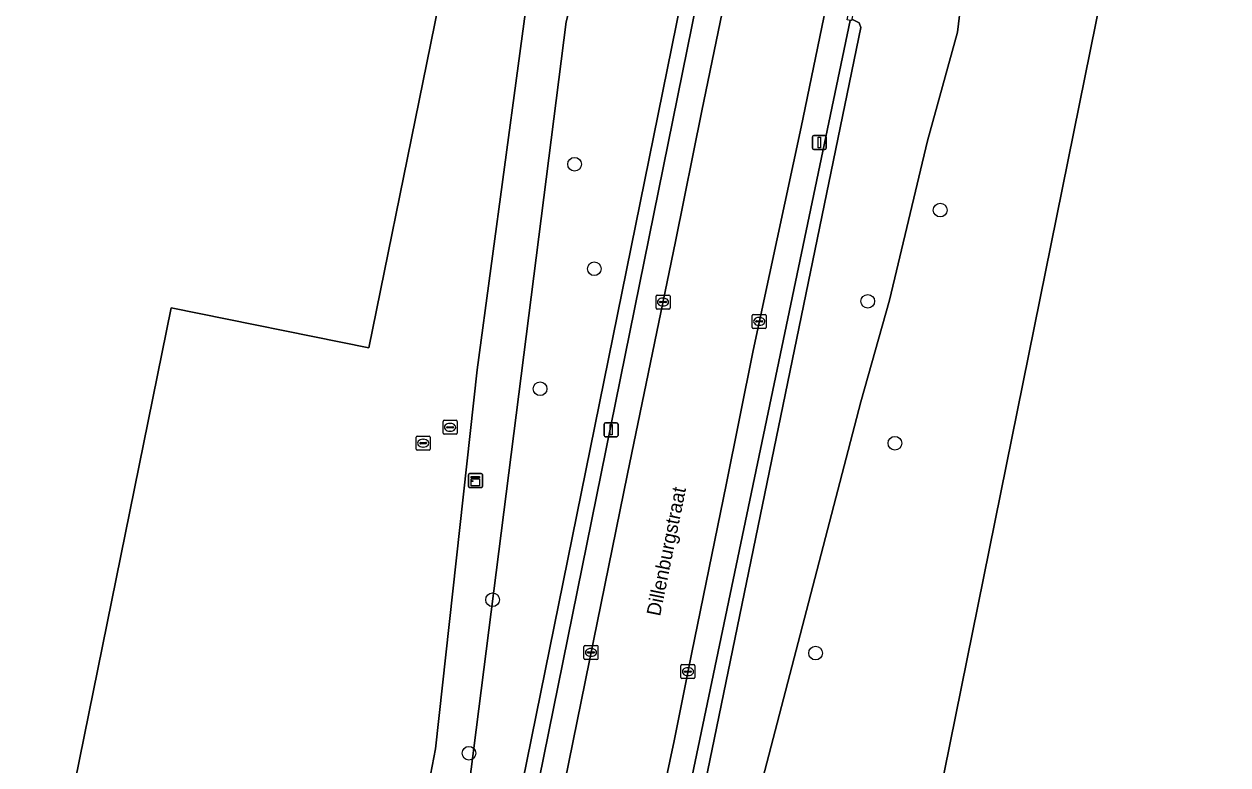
# Model space of a CAD drawing. Extents: x 157692 to 159674, y 381452 to 383291.
# Drawn here: x 158609.9 to 158696, y 382754.4 to 382807.5 of the extents above; entities that cross this region are included whole.
import ezdxf

# ---------------------------------------------------------------- set-up
doc = ezdxf.new("R2010")
doc.units = 0
for name, color, linetype in [('IMGEO_Boom', 7, 'Continuous'), ('IMGEO_Erf', 7, 'Continuous'), ('IMGEO_Groenvoorziening', 7, 'Continuous'), ('IMGEO_Hek', 7, 'Continuous'), ('IMGEO_Kast', 7, 'Continuous'), ('IMGEO_Kolk', 7, 'Continuous'), ('IMGEO_Lichtmast', 7, 'Continuous'), ('IMGEO_Openbare_ruimte_label', 7, 'Continuous'), ('IMGEO_Pand', 7, 'Continuous'), ('IMGEO_Rijbaan_lokaal_open', 7, 'Continuous'), ('IMGEO_Rioolput', 7, 'Continuous'), ('IMGEO_Voetpad_open', 7, 'Continuous')]:
    doc.layers.add(name, color=color, linetype=linetype)

msp = doc.modelspace()

# ---------------------------------------------------------------- linework, layer by layer
at = {"layer": 'IMGEO_Boom'}
for centre in [(158649.236, 382797.416), (158675.386, 382794.135), (158650.651, 382789.94), (158670.207, 382787.609), (158646.776, 382781.347), (158672.147, 382777.45), (158643.372, 382766.25), (158666.472, 382762.433), (158641.688, 382755.267)]:
    msp.add_circle(centre, 0.489, dxfattribs=at)
at = {"layer": 'IMGEO_Erf'}
msp.add_lwpolyline([(158638.221, 382750), (158639.286, 382755.57), (158642.273, 382782.708), (158647.156, 382819.002), (158641.717, 382819.717), (158634.53, 382784.278), (158620.398, 382787.145), (158612.851, 382750)], dxfattribs=at)
at = {"layer": 'IMGEO_Groenvoorziening'}
for points in [[(158632.745, 382703.334), (158635.55, 382713.134), (158637.679, 382724.927), (158641.312, 382750), (158648.641, 382807.609), (158649.845, 382812.345), (158650.33, 382813.605), (158650.16, 382813.638), (158647.466, 382821.377), (158647.156, 382819.002), (158642.273, 382782.708), (158639.286, 382755.57), (158638.221, 382750), (158630.784, 382712.905), (158629.714, 382708.186), (158624.033, 382709.319), (158623.985, 382709.086), (158625.484, 382708.828), (158623.533, 382699.345), (158618.451, 382700.394), (158617.994, 382696.776), (158622.669, 382695.989)], [(158669.872, 382725.146), (158674.896, 382750), (158688.55, 382817.557), (158678.115, 382809.196), (158676.891, 382809.059), (158676.635, 382806.884), (158674.473, 382799.084), (158671.751, 382787.7), (158669.714, 382780.412), (158661.791, 382750), (158657.985, 382736.166), (158654.179, 382721.201), (158653.037, 382717.653), (158650.109, 382706.237), (158662.606, 382690.028)], [(158669.714, 382780.412), (158671.751, 382787.7), (158674.473, 382799.084), (158676.635, 382806.884), (158676.891, 382809.059), (158669.15, 382808.193), (158669.069, 382807.795), (158669.595, 382807.547), (158669.708, 382807.209), (158657.947, 382750), (158651.008, 382716.245), (158650.279, 382710.397), (158650.109, 382706.237), (158653.037, 382717.653), (158654.179, 382721.201), (158657.985, 382736.166), (158661.791, 382750)]]:
    msp.add_lwpolyline(points, close=True, dxfattribs=at)
for points in [[(158656.834, 382808.993), (158657.194, 382809.564), (158657.633, 382809.983), (158657.874, 382810.023), (158657.985, 382809.048), (158658.159, 382809.903), (158657.969, 382809.942), (158658.403, 382812.052), (158650.33, 382813.605), (158649.845, 382812.345), (158648.641, 382807.609), (158641.312, 382750), (158637.679, 382724.927), (158635.55, 382713.134), (158632.745, 382703.334), (158636.118, 382710.748)], [(158641.131, 382725.823), (158646.027, 382750), (158657.985, 382809.048), (158657.874, 382810.023), (158657.633, 382809.983), (158657.194, 382809.564), (158656.834, 382808.993), (158644.868, 382750), (158638.95, 382720.827)], [(158638.95, 382720.827), (158644.868, 382750), (158656.834, 382808.993)], [(158669.708, 382807.209), (158669.595, 382807.547), (158669.069, 382807.795), (158669.049, 382807.696), (158668.938, 382807.719), (158656.898, 382750), (158651.696, 382724.533)], [(158649.235, 382707.371), (158650.109, 382706.237), (158650.279, 382710.397), (158651.008, 382716.245), (158657.947, 382750), (158669.708, 382807.209)]]:
    msp.add_lwpolyline(points, dxfattribs=at)
at = {"layer": 'IMGEO_Hek'}
for points in [[(158642.273, 382782.708), (158647.156, 382819.002)], [(158642.273, 382782.708), (158639.286, 382755.57), (158638.221, 382750)]]:
    msp.add_lwpolyline(points, dxfattribs=at)
at = {"layer": 'IMGEO_Kast'}
for p, q in [((158641.648, 382774.353), (158641.648, 382775.194)), ((158641.648, 382775.194), (158641.648, 382774.353)), ((158641.723, 382775.278), (158642.564, 382775.278)), ((158642.564, 382775.278), (158641.723, 382775.278)), ((158642.648, 382775.203), (158642.648, 382774.362)), ((158642.648, 382774.362), (158642.648, 382775.203)), ((158642.573, 382774.278), (158641.732, 382774.278)), ((158641.732, 382774.278), (158642.573, 382774.278))]:
    msp.add_line(p, q, dxfattribs=at)
for points in [[(158641.843, 382775.068), (158642.443, 382775.068), (158642.443, 382774.983), (158641.843, 382774.983), (158641.843, 382775.068)], [(158641.843, 382774.893), (158642.443, 382774.893), (158642.443, 382774.404), (158641.843, 382774.404), (158641.843, 382774.893)]]:
    msp.add_lwpolyline(points, dxfattribs=at)
msp.add_circle((158641.927, 382774.742), 0.0377, dxfattribs=at)
for centre, start, end in [((158641.726, 382775.2), 92.4484, 184.28452), ((158641.726, 382775.2), 92.4484, 184.28452), ((158642.57, 382775.2), 2.4484, 94.28452), ((158642.57, 382775.2), 2.4484, 94.28452), ((158641.726, 382774.356), 182.4484, 274.28452), ((158641.726, 382774.356), 182.4484, 274.28452), ((158642.57, 382774.356), 272.4484, 4.28452), ((158642.57, 382774.356), 272.4484, 4.28452)]:
    msp.add_arc(centre, 0.0779, start, end, dxfattribs=at)
at = {"layer": 'IMGEO_Kolk'}
for p, q in [((158655.064, 382787.131), (158655.064, 382787.983)), ((158655.139, 382788.057), (158655.991, 382788.057)), ((158655.552, 382787.837), (158655.577, 382787.837)), ((158656.065, 382787.983), (158656.065, 382787.131)), ((158655.991, 382787.057), (158655.139, 382787.057)), ((158655.323, 382787.551), (158655.323, 382787.563)), ((158655.761, 382787.514), (158655.363, 382787.514)), ((158655.366, 382787.6), (158655.764, 382787.6)), ((158655.575, 382787.277), (158655.55, 382787.277)), ((158655.807, 382787.563), (158655.807, 382787.551)), ((158661.946, 382785.747), (158661.946, 382786.599)), ((158662.021, 382786.673), (158662.873, 382786.673)), ((158662.205, 382786.167), (158662.205, 382786.179)), ((158662.643, 382786.13), (158662.245, 382786.13)), ((158662.248, 382786.216), (158662.646, 382786.216)), ((158662.434, 382786.453), (158662.459, 382786.453)), ((158662.689, 382786.179), (158662.689, 382786.167)), ((158662.947, 382786.599), (158662.947, 382785.747)), ((158662.873, 382785.673), (158662.021, 382785.673)), ((158662.457, 382785.893), (158662.432, 382785.893)), ((158649.914, 382762.055), (158649.914, 382762.907)), ((158649.989, 382762.981), (158650.841, 382762.981)), ((158650.402, 382762.761), (158650.427, 382762.761)), ((158650.915, 382762.907), (158650.915, 382762.055)), ((158650.841, 382761.981), (158649.989, 382761.981)), ((158650.173, 382762.475), (158650.173, 382762.487)), ((158650.611, 382762.438), (158650.213, 382762.438)), ((158650.216, 382762.524), (158650.614, 382762.524)), ((158650.425, 382762.201), (158650.4, 382762.201)), ((158650.657, 382762.487), (158650.657, 382762.475)), ((158656.847, 382760.679), (158656.847, 382761.531)), ((158656.922, 382761.605), (158657.774, 382761.605)), ((158657.106, 382761.099), (158657.106, 382761.111)), ((158657.544, 382761.062), (158657.146, 382761.062)), ((158657.149, 382761.148), (158657.547, 382761.148)), ((158657.335, 382761.385), (158657.36, 382761.385)), ((158657.59, 382761.111), (158657.59, 382761.099)), ((158657.848, 382761.531), (158657.848, 382760.679)), ((158657.774, 382760.605), (158656.922, 382760.605)), ((158657.358, 382760.825), (158657.333, 382760.825))]:
    msp.add_line(p, q, dxfattribs=at)
for points in [[(158655.064, 382787.131), (158655.064, 382787.983)], [(158655.139, 382788.057), (158655.991, 382788.057)], [(158656.065, 382787.983), (158656.065, 382787.131)], [(158655.991, 382787.057), (158655.139, 382787.057)], [(158661.946, 382785.747), (158661.946, 382786.599)], [(158662.021, 382786.673), (158662.873, 382786.673)], [(158662.947, 382786.599), (158662.947, 382785.747)], [(158662.873, 382785.673), (158662.021, 382785.673)], [(158649.914, 382762.055), (158649.914, 382762.907)], [(158649.989, 382762.981), (158650.841, 382762.981)], [(158650.915, 382762.907), (158650.915, 382762.055)], [(158650.841, 382761.981), (158649.989, 382761.981)], [(158656.847, 382760.679), (158656.847, 382761.531)], [(158656.922, 382761.605), (158657.774, 382761.605)], [(158657.848, 382761.531), (158657.848, 382760.679)], [(158657.774, 382760.605), (158656.922, 382760.605)]]:
    msp.add_lwpolyline(points, dxfattribs=at)
for centre, radius, start, end in [((158655.141, 382787.981), 0.0765, 91.55205, 178.44795), ((158655.141, 382787.981), 0.0765, 91.55205, 178.44795), ((158655.989, 382787.981), 0.0765, 1.55205, 88.44795), ((158655.989, 382787.981), 0.0765, 1.55205, 88.44795), ((158655.141, 382787.133), 0.0765, 181.55205, 268.44795), ((158655.141, 382787.133), 0.0765, 181.55205, 268.44795), ((158655.363, 382787.56), 0.0403, 85.87752, 175.75265), ((158655.36, 382787.55), 0.0366, 178.93798, 274.71019), ((158655.764, 382787.557), 0.043, 264.86636, 352.45326), ((158655.768, 382787.562), 0.0386, 1.73085, 96.63898), ((158655.989, 382787.133), 0.0765, 271.55205, 358.44795), ((158655.989, 382787.133), 0.0765, 271.55205, 358.44795), ((158662.023, 382786.597), 0.0765, 91.55205, 178.44795), ((158662.023, 382786.597), 0.0765, 91.55205, 178.44795), ((158662.245, 382786.176), 0.0403, 85.87752, 175.75265), ((158662.242, 382786.166), 0.0366, 178.93798, 274.71019), ((158662.646, 382786.173), 0.043, 264.86636, 352.45326), ((158662.65, 382786.178), 0.0386, 1.73085, 96.63898), ((158662.871, 382786.597), 0.0765, 1.55205, 88.44795), ((158662.871, 382786.597), 0.0765, 1.55205, 88.44795), ((158662.023, 382785.749), 0.0765, 181.55205, 268.44795), ((158662.023, 382785.749), 0.0765, 181.55205, 268.44795), ((158662.871, 382785.749), 0.0765, 271.55205, 358.44795), ((158662.871, 382785.749), 0.0765, 271.55205, 358.44795), ((158649.991, 382762.905), 0.0765, 91.55205, 178.44795), ((158649.991, 382762.905), 0.0765, 91.55205, 178.44795), ((158650.839, 382762.905), 0.0765, 1.55205, 88.44795), ((158650.839, 382762.905), 0.0765, 1.55205, 88.44795), ((158649.991, 382762.057), 0.0765, 181.55205, 268.44795), ((158649.991, 382762.057), 0.0765, 181.55205, 268.44795), ((158650.213, 382762.484), 0.0403, 85.87752, 175.75265), ((158650.21, 382762.474), 0.0366, 178.93798, 274.71019), ((158650.614, 382762.481), 0.043, 264.86636, 352.45326), ((158650.618, 382762.486), 0.0386, 1.73085, 96.63898), ((158650.839, 382762.057), 0.0765, 271.55205, 358.44795), ((158650.839, 382762.057), 0.0765, 271.55205, 358.44795), ((158656.924, 382761.529), 0.0765, 91.55205, 178.44795), ((158656.924, 382761.529), 0.0765, 91.55205, 178.44795), ((158657.146, 382761.108), 0.0403, 85.87752, 175.75265), ((158657.143, 382761.098), 0.0366, 178.93798, 274.71019), ((158657.547, 382761.105), 0.043, 264.86636, 352.45326), ((158657.551, 382761.11), 0.0386, 1.73085, 96.63898), ((158657.772, 382761.529), 0.0765, 1.55205, 88.44795), ((158657.772, 382761.529), 0.0765, 1.55205, 88.44795), ((158656.924, 382760.681), 0.0765, 181.55205, 268.44795), ((158656.924, 382760.681), 0.0765, 181.55205, 268.44795), ((158657.772, 382760.681), 0.0765, 271.55205, 358.44795), ((158657.772, 382760.681), 0.0765, 271.55205, 358.44795)]:
    msp.add_arc(centre, radius, start, end, dxfattribs=at)
for centre, major_axis, ratio, start_param, end_param in [((158655.551, 382787.557), (-0.387, 0.002), 0.722429, 4.712389, 7.853982), ((158655.576, 382787.557), (-0.39, 0.002), 0.717154, 1.570796, 4.712389), ((158662.433, 382786.173), (-0.387, 0.002), 0.722429, 4.712389, 7.853982), ((158662.458, 382786.173), (-0.39, 0.002), 0.717154, 1.570796, 4.712389), ((158650.401, 382762.481), (-0.387, 0.002), 0.722429, 4.712389, 7.853982), ((158650.426, 382762.481), (-0.39, 0.002), 0.717154, 1.570796, 4.712389), ((158657.334, 382761.105), (-0.387, 0.002), 0.722429, 4.712389, 7.853982), ((158657.359, 382761.105), (-0.39, 0.002), 0.717154, 1.570796, 4.712389)]:
    msp.add_ellipse(centre, major_axis=major_axis, ratio=ratio, start_param=start_param, end_param=end_param, dxfattribs=at)
at = {"layer": 'IMGEO_Lichtmast'}
for p, q in [((158666.25, 382798.572), (158666.25, 382799.372)), ((158666.25, 382799.372), (158666.25, 382798.572)), ((158666.35, 382799.472), (158667.14, 382799.472)), ((158667.14, 382799.472), (158666.35, 382799.472)), ((158667.24, 382799.372), (158667.24, 382798.572)), ((158667.24, 382798.572), (158667.24, 382799.372)), ((158667.14, 382798.472), (158666.35, 382798.472)), ((158666.35, 382798.472), (158667.14, 382798.472)), ((158651.356, 382778.017), (158651.356, 382778.817)), ((158651.356, 382778.817), (158651.356, 382778.017)), ((158651.456, 382778.917), (158652.246, 382778.917)), ((158652.246, 382778.917), (158651.456, 382778.917)), ((158652.346, 382778.817), (158652.346, 382778.017)), ((158652.346, 382778.017), (158652.346, 382778.817)), ((158652.246, 382777.917), (158651.456, 382777.917)), ((158651.456, 382777.917), (158652.246, 382777.917))]:
    msp.add_line(p, q, dxfattribs=at)
for points in [[(158666.67, 382799.347), (158666.82, 382799.347), (158666.82, 382798.597), (158666.67, 382798.597), (158666.67, 382799.347)], [(158651.776, 382778.792), (158651.926, 382778.792), (158651.926, 382778.042), (158651.776, 382778.042), (158651.776, 382778.792)]]:
    msp.add_lwpolyline(points, dxfattribs=at)
for centre, start, end in [((158666.35, 382799.372), 90, 180), ((158666.35, 382799.372), 90, 180), ((158667.14, 382799.372), 0, 90), ((158667.14, 382799.372), 360, 90), ((158666.35, 382798.572), 180, 270), ((158666.35, 382798.572), 180, 270), ((158667.14, 382798.572), 270, 0), ((158667.14, 382798.572), 270, 0), ((158651.456, 382778.817), 90, 180), ((158651.456, 382778.817), 90, 180), ((158652.246, 382778.817), 0, 90), ((158652.246, 382778.817), 360, 90), ((158651.456, 382778.017), 180, 270), ((158651.456, 382778.017), 180, 270), ((158652.246, 382778.017), 270, 0), ((158652.246, 382778.017), 270, 0)]:
    msp.add_arc(centre, 0.1, start, end, dxfattribs=at)
at = {"layer": 'IMGEO_Pand'}
msp.add_lwpolyline([(158576.256, 382720.938), (158574.139, 382710.637), (158603.623, 382704.577), (158612.851, 382750), (158620.398, 382787.145), (158634.53, 382784.278), (158641.717, 382819.717), (158642.994, 382826.014), (158638.094, 382827.008), (158599.685, 382834.797), (158598.293, 382827.933), (158597.965, 382828), (158582.148, 382750)], close=True, dxfattribs=at)
msp.add_lwpolyline([(158758.279, 382808.341), (158694.423, 382821.207), (158689.489, 382822.201), (158688.55, 382817.557), (158674.896, 382750), (158669.872, 382725.146), (158672.903, 382724.532), (158671.607, 382718.139), (158675.31, 382717.378), (158675.385, 382717.741), (158681.124, 382716.555), (158681.049, 382716.192), (158681.578, 382716.083), (158681.653, 382716.446), (158687.382, 382715.262), (158687.307, 382714.899), (158687.836, 382714.79), (158687.911, 382715.153), (158693.65, 382713.967), (158693.575, 382713.604), (158694.163, 382713.483), (158694.238, 382713.846), (158699.879, 382712.681)], dxfattribs=at)
at = {"layer": 'IMGEO_Rijbaan_lokaal_open'}
msp.add_lwpolyline([(158655.054, 382750), (158656.371, 382756.157), (158657.616, 382762.468), (158660.072, 382774.471), (158662.019, 382784.088), (158665.437, 382800.069), (158667.066, 382807.92), (158667.235, 382808.916), (158667.494, 382810.946), (158667.541, 382811.159), (158660.685, 382812.564), (158660.542, 382811.88), (158658.35, 382801.238), (158656.46, 382791.892), (158653.033, 382775.262), (158650.587, 382763.319), (158648.534, 382753.22)], dxfattribs=at)
at = {"layer": 'IMGEO_Rioolput'}
for p, q in [((158639.91, 382779.092), (158640.762, 382779.092)), ((158639.835, 382778.166), (158639.835, 382779.018)), ((158640.094, 382778.586), (158640.094, 382778.598)), ((158640.532, 382778.549), (158640.134, 382778.549)), ((158640.137, 382778.635), (158640.535, 382778.635)), ((158640.346, 382778.312), (158640.321, 382778.312)), ((158640.323, 382778.872), (158640.348, 382778.872)), ((158640.578, 382778.598), (158640.578, 382778.586)), ((158640.836, 382779.018), (158640.836, 382778.166)), ((158637.911, 382777.033), (158637.911, 382777.885)), ((158637.986, 382777.959), (158638.838, 382777.959)), ((158638.17, 382777.453), (158638.17, 382777.465)), ((158638.608, 382777.416), (158638.21, 382777.416)), ((158638.213, 382777.502), (158638.611, 382777.502)), ((158638.399, 382777.739), (158638.424, 382777.739)), ((158638.654, 382777.465), (158638.654, 382777.453)), ((158638.912, 382777.885), (158638.912, 382777.033)), ((158640.762, 382778.092), (158639.91, 382778.092)), ((158638.838, 382776.959), (158637.986, 382776.959)), ((158638.422, 382777.179), (158638.397, 382777.179))]:
    msp.add_line(p, q, dxfattribs=at)
for points in [[(158639.91, 382779.092), (158640.762, 382779.092)], [(158639.835, 382778.166), (158639.835, 382779.018)], [(158640.836, 382779.018), (158640.836, 382778.166)], [(158637.911, 382777.033), (158637.911, 382777.885)], [(158637.986, 382777.959), (158638.838, 382777.959)], [(158638.912, 382777.885), (158638.912, 382777.033)], [(158640.762, 382778.092), (158639.91, 382778.092)], [(158638.838, 382776.959), (158637.986, 382776.959)]]:
    msp.add_lwpolyline(points, dxfattribs=at)
for centre, radius, start, end in [((158639.912, 382779.016), 0.0765, 91.55205, 178.44795), ((158639.912, 382779.016), 0.0765, 91.55205, 178.44795), ((158640.76, 382779.016), 0.0765, 1.55205, 88.44795), ((158640.76, 382779.016), 0.0765, 1.55205, 88.44795), ((158640.134, 382778.595), 0.0403, 85.87752, 175.75265), ((158640.131, 382778.585), 0.0366, 178.93798, 274.71019), ((158640.535, 382778.592), 0.043, 264.86636, 352.45326), ((158640.539, 382778.597), 0.0386, 1.73085, 96.63898), ((158637.988, 382777.883), 0.0765, 91.55205, 178.44795), ((158637.988, 382777.883), 0.0765, 91.55205, 178.44795), ((158638.21, 382777.462), 0.0403, 85.87752, 175.75265), ((158638.207, 382777.452), 0.0366, 178.93798, 274.71019), ((158638.611, 382777.459), 0.043, 264.86636, 352.45326), ((158638.615, 382777.464), 0.0386, 1.73085, 96.63898), ((158638.836, 382777.883), 0.0765, 1.55205, 88.44795), ((158638.836, 382777.883), 0.0765, 1.55205, 88.44795), ((158639.912, 382778.168), 0.0765, 181.55205, 268.44795), ((158639.912, 382778.168), 0.0765, 181.55205, 268.44795), ((158640.76, 382778.168), 0.0765, 271.55205, 358.44795), ((158640.76, 382778.168), 0.0765, 271.55205, 358.44795), ((158637.988, 382777.035), 0.0765, 181.55205, 268.44795), ((158637.988, 382777.035), 0.0765, 181.55205, 268.44795), ((158638.836, 382777.035), 0.0765, 271.55205, 358.44795), ((158638.836, 382777.035), 0.0765, 271.55205, 358.44795)]:
    msp.add_arc(centre, radius, start, end, dxfattribs=at)
for centre, major_axis, ratio, start_param, end_param in [((158640.322, 382778.592), (-0.387, 0.002), 0.722429, 4.712389, 7.853982), ((158640.347, 382778.592), (-0.39, 0.002), 0.717154, 1.570796, 4.712389), ((158638.398, 382777.459), (-0.387, 0.002), 0.722429, 4.712389, 7.853982), ((158638.423, 382777.459), (-0.39, 0.002), 0.717154, 1.570796, 4.712389)]:
    msp.add_ellipse(centre, major_axis=major_axis, ratio=ratio, start_param=start_param, end_param=end_param, dxfattribs=at)
at = {"layer": 'IMGEO_Voetpad_open'}
for points in [[(158648.534, 382753.22), (158650.587, 382763.319), (158653.033, 382775.262), (158656.46, 382791.892), (158658.35, 382801.238), (158660.542, 382811.88), (158660.685, 382812.564), (158660.414, 382812.619), (158658.919, 382812.925), (158658.292, 382809.876), (158658.159, 382809.903), (158657.985, 382809.048), (158646.027, 382750), (158641.131, 382725.823)], [(158656.898, 382750), (158668.938, 382807.719), (158668.726, 382807.762), (158669.344, 382810.789), (158667.856, 382811.094), (158667.541, 382811.159), (158667.494, 382810.946), (158667.235, 382808.916), (158667.066, 382807.92), (158665.437, 382800.069), (158662.019, 382784.088), (158660.072, 382774.471), (158657.616, 382762.468), (158656.371, 382756.157), (158655.054, 382750)]]:
    msp.add_lwpolyline(points, dxfattribs=at)

# ---------------------------------------------------------------- texts
at = {"layer": 'IMGEO_Openbare_ruimte_label'}
msp.add_text('Dillenburgstraat', height=1, rotation=78.52152, dxfattribs=at).set_placement((158655.353, 382765.028))

doc.saveas('drawing.dxf')
